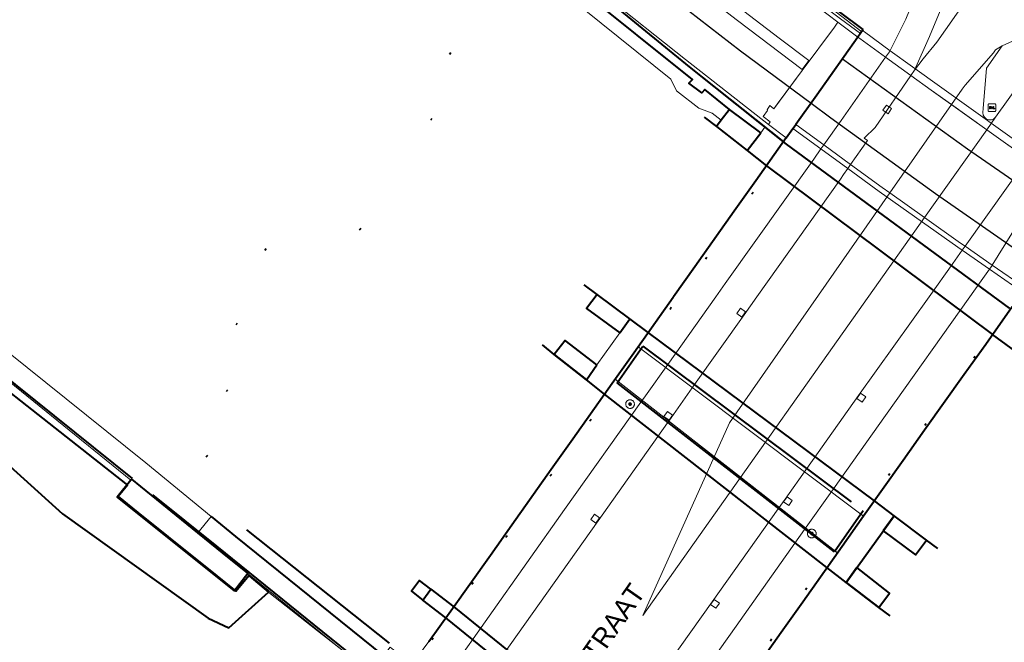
# Model space of a CAD drawing. Header units: metres. Extents: x 135779 to 137489, y 452643 to 455118.
# Tile 358 of 489: x 136675 to 136746, y 454575 to 454620. Entities that reach past the tile are written whole.
import ezdxf

# ---------------------------------------------------------------- set-up
doc = ezdxf.new("R2010")
doc.units = ezdxf.units.M
for name, pattern in [('DGN_Style_1', [33.729988, 0.056123, -33.673865]), ('DGN_Style_3', [78.572352, 56.123108, -22.449243]), ('DGN_Style_4', [89.853097, 44.898487, -22.449243, 0.056123, -22.449243])]:
    doc.linetypes.add(name, pattern=pattern)
for name, color, linetype, lineweight in [('KTop_BTD_Grasland overig', 62, 'Continuous', 13), ('KTop_GBI_Toegangstrap', 40, 'Continuous', 40), ('KTop_OBD_Brug_dek', 11, 'Continuous', 13), ('KTop_OBD_Brug_landhoofd', 11, 'Continuous', 13), ('KTop_OBD_Viaduct_dek', 11, 'Continuous', 13), ('KTop_ORL_Weg_Straatnaam (t)', 7, 'Continuous', 13), ('KTop_OTD_Gesloten verharding', 15, 'Continuous', 13), ('KTop_PAL_PAAL', 222, 'Continuous', 13), ('KTop_PUT_Inspectie- of rioolput', 15, 'Continuous', 13), ('KTop_PUT_Kolk', 15, 'Continuous', 13), ('KTop_SHD_Geluidsscherm (l)', 1, 'Continuous', 40), ('KTop_SHD_Hek (l)', 15, 'DGN_Style_4', 40), ('KTop_SHD_Muur', 15, 'Continuous', 13), ('KTop_SHD_Muur (l)', 15, 'Continuous', 40), ('KTop_SPR_Sneltram (l)', 251, 'DGN_Style_3', 30), ('KTop_SPR_Trein (l)', 8, 'DGN_Style_1', 53), ('KTop_WGD_Fietspad', 40, 'Continuous', 13), ('KTop_WGD_OV-baan', 251, 'Continuous', 13), ('KTop_WGD_Rijbaan_Lokale weg', 251, 'Continuous', 13), ('KTop_WGD_Rijbaan_Lokale weg_OV-strook', 251, 'Continuous', 13), ('KTop_WGD_Spoorbaan', 251, 'Continuous', 13), ('KTop_WGD_Voetpad', 251, 'Continuous', 13)]:
    doc.layers.add(name, color=color, linetype=linetype, lineweight=lineweight)
doc.styles.add('Style-ROVU', font='ROVU.shx')

# ---------------------------------------------------------------- blocks, each defined once
blk = doc.blocks.new('PAL_PAAL')
at = {"layer": 'KTop_PAL_PAAL'}
for points in [[(-0.181, -0.083), (-0.158, -0.083), (-0.158, -0.017), (-0.158, 0.001), (-0.158, 0.066), (-0.144, 0.066), (-0.135, 0.065), (-0.127, 0.064), (-0.119, 0.062), (-0.112, 0.057), (-0.108, 0.049), (-0.106, 0.041), (-0.107, 0.033), (-0.108, 0.025), (-0.112, 0.017), (-0.117, 0.01), (-0.124, 0.006), (-0.132, 0.003), (-0.14, 0.001), (-0.149, 0.001), (-0.158, 0.001), (-0.158, -0.017), (-0.148, -0.017), (-0.135, -0.016), (-0.122, -0.014), (-0.11, -0.009), (-0.099, -0.002), (-0.09, 0.007), (-0.085, 0.019), (-0.082, 0.031), (-0.082, 0.044), (-0.084, 0.057), (-0.09, 0.068), (-0.099, 0.077), (-0.111, 0.081), (-0.124, 0.083), (-0.137, 0.083), (-0.181, 0.083)], [(-0.074, -0.083), (-0.007, 0.083), (0.016, 0.083), (0.081, -0.083), (0.056, -0.083), (0.037, -0.037), (-0.033, -0.037), (-0.026, -0.019), (0.03, -0.019), (0.002, 0.052), (-0.052, -0.083)], [(0.105, -0.083), (0.105, 0.083), (0.129, 0.083), (0.129, -0.066), (0.203, -0.066), (0.203, -0.083)]]:
    blk.add_hatch(color=1, dxfattribs=at).paths.add_polyline_path(points)
at = {"layer": 'KTop_PAL_PAAL', "flags": 128}
blk.add_lwpolyline([(-0.264, -0.225), (-0.264, 0.225), (-0.264, 0.229), (-0.263, 0.233), (-0.262, 0.237), (-0.261, 0.241), (-0.259, 0.245), (-0.257, 0.248), (-0.254, 0.251), (-0.251, 0.254), (-0.248, 0.257), (-0.245, 0.259), (-0.241, 0.261), (-0.237, 0.262), (-0.233, 0.263), (-0.229, 0.264), (-0.225, 0.264), (0.225, 0.264), (0.229, 0.264), (0.233, 0.263), (0.237, 0.262), (0.241, 0.261), (0.245, 0.259), (0.248, 0.257), (0.251, 0.254), (0.254, 0.251), (0.257, 0.248), (0.259, 0.245), (0.261, 0.241), (0.262, 0.237), (0.263, 0.233), (0.264, 0.229), (0.264, 0.225), (0.264, -0.225), (0.264, -0.229), (0.263, -0.233), (0.262, -0.237), (0.261, -0.241), (0.259, -0.245), (0.257, -0.248), (0.254, -0.251), (0.251, -0.254), (0.248, -0.257), (0.245, -0.259), (0.241, -0.261), (0.237, -0.262), (0.233, -0.263), (0.229, -0.264), (0.225, -0.264), (-0.225, -0.264), (-0.229, -0.264), (-0.233, -0.263), (-0.237, -0.262), (-0.241, -0.261), (-0.245, -0.259), (-0.248, -0.257), (-0.251, -0.254), (-0.254, -0.251), (-0.257, -0.248), (-0.259, -0.245), (-0.261, -0.241), (-0.262, -0.237), (-0.263, -0.233), (-0.264, -0.229), (-0.264, -0.225)], dxfattribs=at)
for points in [[(-0.137, 0.083), (-0.181, 0.083), (-0.181, -0.083), (-0.158, -0.083), (-0.158, 0.066), (-0.144, 0.066), (-0.135, 0.065), (-0.127, 0.064), (-0.119, 0.062), (-0.112, 0.057), (-0.108, 0.049), (-0.106, 0.041), (-0.107, 0.033), (-0.108, 0.025), (-0.112, 0.017), (-0.117, 0.01), (-0.124, 0.006), (-0.132, 0.003), (-0.14, 0.001), (-0.149, 0.001), (-0.158, 0.001), (-0.158, -0.017), (-0.148, -0.017), (-0.135, -0.016), (-0.122, -0.014), (-0.11, -0.009), (-0.099, -0.002), (-0.09, 0.007), (-0.085, 0.019), (-0.082, 0.031), (-0.082, 0.044), (-0.084, 0.057), (-0.09, 0.068), (-0.099, 0.077), (-0.111, 0.081), (-0.124, 0.083), (-0.137, 0.083)], [(-0.007, 0.083), (-0.074, -0.083), (-0.052, -0.083), (0.002, 0.052), (0.03, -0.019), (-0.026, -0.019), (-0.033, -0.037), (0.037, -0.037), (0.056, -0.083), (0.081, -0.083), (0.016, 0.083), (-0.007, 0.083)], [(0.105, 0.083), (0.105, -0.083), (0.203, -0.083), (0.203, -0.066), (0.129, -0.066), (0.129, 0.083), (0.105, 0.083)]]:
    blk.add_lwpolyline(points, close=True, dxfattribs=at)
blk = doc.blocks.new('PUT_Kolk')
at = {"layer": 'KTop_PUT_Kolk', "flags": 128}
blk.add_lwpolyline([(0.225, -0.225), (0.225, 0.225), (-0.225, 0.225), (-0.225, -0.225), (0.225, -0.225)], dxfattribs=at)
blk = doc.blocks.new('PUT_Inspectie-_of_rioolput')
at = {"layer": 'KTop_PUT_Inspectie- of rioolput', "flags": 128}
for points in [[(0.31, 0), (0.308, 0.032), (0.303, 0.064), (0.294, 0.095), (0.283, 0.126), (0.268, 0.155), (0.25, 0.182), (0.23, 0.207), (0.207, 0.23), (0.182, 0.25), (0.154, 0.268), (0.126, 0.283), (0.095, 0.294), (0.064, 0.303), (0.032, 0.308), (0, 0.309), (-0.032, 0.308), (-0.064, 0.303), (-0.096, 0.294), (-0.126, 0.283), (-0.155, 0.268), (-0.182, 0.25), (-0.207, 0.23), (-0.23, 0.207), (-0.25, 0.182), (-0.268, 0.154), (-0.283, 0.126), (-0.294, 0.095), (-0.303, 0.064), (-0.308, 0.032), (-0.309, 0), (-0.308, -0.032), (-0.303, -0.064), (-0.294, -0.096), (-0.283, -0.126), (-0.268, -0.155), (-0.25, -0.182), (-0.23, -0.207), (-0.207, -0.23), (-0.182, -0.25), (-0.155, -0.268), (-0.126, -0.283), (-0.096, -0.294), (-0.064, -0.303), (-0.032, -0.308), (0, -0.309), (0.032, -0.308), (0.064, -0.303), (0.095, -0.294), (0.126, -0.283), (0.155, -0.268), (0.182, -0.25), (0.207, -0.23), (0.23, -0.207), (0.25, -0.182), (0.268, -0.155), (0.283, -0.126), (0.294, -0.096), (0.303, -0.064), (0.308, -0.032), (0.31, 0)], [(0.095, 0), (0.094, 0.009), (0.092, 0.019), (0.09, 0.029), (0.086, 0.038), (0.082, 0.047), (0.076, 0.055), (0.07, 0.063), (0.063, 0.07), (0.055, 0.076), (0.047, 0.082), (0.038, 0.086), (0.029, 0.09), (0.019, 0.092), (0.009, 0.094), (0, 0.094), (-0.01, 0.094), (-0.02, 0.092), (-0.029, 0.09), (-0.039, 0.086), (-0.048, 0.082), (-0.056, 0.076), (-0.064, 0.07), (-0.071, 0.063), (-0.077, 0.055), (-0.082, 0.047), (-0.087, 0.038), (-0.09, 0.029), (-0.093, 0.019), (-0.094, 0.009), (-0.095, 0), (-0.094, -0.01), (-0.093, -0.02), (-0.09, -0.029), (-0.087, -0.039), (-0.082, -0.048), (-0.077, -0.056), (-0.071, -0.064), (-0.064, -0.071), (-0.056, -0.077), (-0.047, -0.082), (-0.039, -0.087), (-0.029, -0.09), (-0.02, -0.093), (-0.01, -0.094), (0, -0.095), (0.009, -0.094), (0.019, -0.093), (0.029, -0.09), (0.038, -0.087), (0.047, -0.082), (0.055, -0.077), (0.063, -0.071), (0.07, -0.064), (0.076, -0.056), (0.082, -0.047), (0.086, -0.039), (0.09, -0.029), (0.092, -0.02), (0.094, -0.01), (0.095, 0)], [(0.035, 0), (0.034, 0.003), (0.034, 0.007), (0.033, 0.01), (0.031, 0.014), (0.03, 0.017), (0.028, 0.02), (0.026, 0.023), (0.023, 0.026), (0.02, 0.028), (0.017, 0.03), (0.014, 0.031), (0.01, 0.033), (0.007, 0.034), (0.003, 0.034), (0, 0.034), (-0.004, 0.034), (-0.007, 0.034), (-0.011, 0.033), (-0.014, 0.031), (-0.018, 0.03), (-0.021, 0.028), (-0.023, 0.026), (-0.026, 0.023), (-0.028, 0.02), (-0.03, 0.017), (-0.032, 0.014), (-0.033, 0.01), (-0.034, 0.007), (-0.035, 0.003), (-0.035, 0), (-0.035, -0.004), (-0.034, -0.007), (-0.033, -0.011), (-0.032, -0.014), (-0.03, -0.018), (-0.028, -0.021), (-0.026, -0.023), (-0.023, -0.026), (-0.021, -0.028), (-0.017, -0.03), (-0.014, -0.032), (-0.011, -0.033), (-0.007, -0.034), (-0.004, -0.035), (0, -0.035), (0.003, -0.035), (0.007, -0.034), (0.01, -0.033), (0.014, -0.032), (0.017, -0.03), (0.02, -0.028), (0.023, -0.026), (0.026, -0.023), (0.028, -0.021), (0.03, -0.017), (0.031, -0.014), (0.033, -0.011), (0.034, -0.007), (0.034, -0.004), (0.035, 0)], [(0.01, 0.02), (0.007, 0.02), (0.005, 0.021), (0.003, 0.022), (0.001, 0.022), (-0.001, 0.022), (-0.004, 0.022), (-0.006, 0.021), (-0.008, 0.02), (-0.01, 0.019), (-0.012, 0.018), (-0.014, 0.017), (-0.016, 0.015), (-0.017, 0.013), (-0.019, 0.012), (-0.02, 0.009), (-0.021, 0.007), (-0.022, 0.005), (-0.022, 0.003), (-0.022, 0.001), (-0.022, -0.001), (-0.022, -0.004), (-0.022, -0.006), (-0.021, -0.008), (-0.02, -0.01), (-0.019, -0.012), (-0.017, -0.014), (-0.016, -0.016), (-0.014, -0.017), (-0.012, -0.019), (-0.01, -0.02), (-0.008, -0.021), (-0.006, -0.022), (-0.003, -0.022), (-0.001, -0.022), (0.001, -0.022), (0.003, -0.022), (0.005, -0.022), (0.008, -0.021), (0.01, -0.02), (0.012, -0.019), (0.014, -0.017), (0.015, -0.016), (0.017, -0.014), (0.018, -0.012), (0.02, -0.01), (0.02, -0.008), (0.021, -0.006), (0.022, -0.003), (0.022, -0.001), (0.022, 0.001), (0.022, 0.003), (0.021, 0.005), (0.02, 0.008), (0.019, 0.01), (0.018, 0.012), (0.017, 0.014), (0.015, 0.015), (0.013, 0.017), (0.012, 0.018), (0.01, 0.02)]]:
    blk.add_lwpolyline(points, dxfattribs=at)

msp = doc.modelspace()

# ---------------------------------------------------------------- linework, layer by layer
at = {"layer": 'KTop_BTD_Grasland overig', "flags": 128}
msp.add_lwpolyline([(136693.101, 454578.965), (136693.249, 454578.847), (136695.024, 454577.425), (136696.935, 454575.942), (136697.019, 454575.877), (136698.326, 454574.838), (136700.481, 454573.093)], dxfattribs=at)
at = {"layer": 'KTop_GBI_Toegangstrap', "flags": 128}
for points in [[(136728.171, 454611.688), (136725.929, 454613.34), (136725.348, 454612.576)], [(136725.348, 454612.576), (136725.004, 454612.123), (136727.197, 454610.411)], [(136727.197, 454610.411), (136728.171, 454611.688)], [(136653.977, 454610.106), (136653.647, 454608.354), (136662.212, 454600), (136669.645, 454592.476), (136678.431, 454584.535), (136688.804, 454577.105), (136690.278, 454576.425), (136693.101, 454578.965)], [(136658.675, 454606.349), (136666.117, 454600), (136667.033, 454599.219), (136683.076, 454586.589), (136682.408, 454585.761), (136683.805, 454584.633), (136685.972, 454582.897), (136689.433, 454580.109), (136690.79, 454579.015), (136691.705, 454580.15), (136691.738, 454580.124), (136693.101, 454578.965)], [(136718.845, 454598.428), (136716.509, 454600.163), (136715.761, 454599.159), (136718.131, 454597.427)], [(136718.131, 454597.427), (136718.845, 454598.428)], [(136716.499, 454595.14), (136714.239, 454596.896), (136713.452, 454595.877), (136715.746, 454594.085)], [(136715.746, 454594.085), (136716.499, 454595.14)], [(136689.838, 454581.755), (136688.086, 454583.18), (136684.014, 454586.494), (136683.373, 454587.016), (136683.312, 454586.93), (136682.331, 454585.735), (136690.673, 454579.045), (136691.632, 454580.304), (136689.835, 454581.751), (136689.838, 454581.755)], [(136736.889, 454583.325), (136739.186, 454581.611), (136739.959, 454582.651), (136737.661, 454584.396)], [(136737.661, 454584.396), (136736.889, 454583.325)], [(136734.999, 454580.701), (136734.244, 454579.652)], [(136734.244, 454579.652), (136736.561, 454577.866), (136737.332, 454578.879), (136734.999, 454580.701)], [(136704.67, 454579.167), (136703.85, 454579.786), (136703.294, 454579.025), (136704.095, 454578.393)], [(136704.095, 454578.393), (136704.67, 454579.167)]]:
    msp.add_lwpolyline(points, dxfattribs=at)
at = {"layer": 'KTop_OBD_Brug_dek', "flags": 128}
msp.add_lwpolyline([(136735.079, 454618.492), (136733.99, 454616.96), (136732.144, 454614.363), (136731.742, 454613.798), (136730.654, 454612.266), (136730.617, 454612.214), (136730.453, 454611.983), (136732.44, 454610.532), (136734.36, 454609.13), (136736.6, 454607.494), (136742.19, 454603.53), (136742.504, 454603.312), (136744.445, 454601.965), (136746.64, 454600.441), (136746.788, 454600.338), (136747.275, 454600), (136748.551, 454599.115)], dxfattribs=at)
at = {"layer": 'KTop_OBD_Brug_landhoofd', "flags": 128}
for points in [[(136733.662, 454619.564), (136733.415, 454619.218), (136731.113, 454616.127)], [(136728.624, 454613.308), (136728.638, 454613.269), (136728.339, 454612.843), (136728.831, 454612.464), (136728.721, 454612.284)], [(136729.09, 454613.398), (136728.812, 454613.617)]]:
    msp.add_lwpolyline(points, dxfattribs=at)
at = {"layer": 'KTop_OBD_Viaduct_dek', "flags": 128}
for points in [[(136743.17, 454595.217), (136744.653, 454597.308)], [(136736.252, 454585.465), (136743.17, 454595.217)]]:
    msp.add_lwpolyline(points, dxfattribs=at)
at = {"layer": 'KTop_OTD_Gesloten verharding', "flags": 128}
for points in [[(136706.418, 454630.194), (136710.226, 454626.913), (136723.059, 454616.39), (136728.459, 454612.087)], [(136735.079, 454618.492), (136733.662, 454619.564)], [(136728.459, 454612.087), (136728.171, 454611.688)], [(136729.781, 454611.036), (136728.459, 454612.087)], [(136728.721, 454612.284), (136729.978, 454611.314)], [(136744.653, 454597.308), (136745.939, 454599.133), (136729.781, 454611.036), (136728.574, 454609.334)], [(136688.074, 454583.165), (136683.371, 454587.017), (136683.308, 454586.928), (136658.92, 454606.704), (136658.675, 454606.349)], [(136720.153, 454597.457), (136719.436, 454596.446), (136735.484, 454584.381), (136735.489, 454584.388), (136736.252, 454585.465)], [(136732.877, 454580.705), (136733.631, 454581.769), (136717.793, 454594.13), (136717.587, 454593.839), (136717.043, 454593.072)], [(136688.074, 454583.165), (136688.086, 454583.18), (136689.018, 454584.343)], [(136700.481, 454573.093), (136700.456, 454573.114), (136689.827, 454581.741), (136688.95, 454582.453), (136688.684, 454582.669), (136688.074, 454583.165)], [(136706.296, 454577.912), (136706.099, 454577.634), (136705.739, 454577.135)]]:
    msp.add_lwpolyline(points, dxfattribs=at)
at = {"layer": 'KTop_SHD_Geluidsscherm (l)', "flags": 128}
for points in [[(136652.054, 454680.676), (136674.779, 454658.545), (136690.254, 454644.195), (136697.731, 454637.595), (136702.228, 454633.817), (136710.226, 454626.913), (136723.059, 454616.39), (136729.979, 454610.876)], [(136652.054, 454680.676), (136674.779, 454658.545), (136690.254, 454644.195), (136697.731, 454637.595), (136702.228, 454633.817), (136710.226, 454626.913), (136723.059, 454616.39), (136729.781, 454611.036)], [(136683.426, 454587.056), (136666.849, 454600.362), (136661.475, 454604.713), (136659.445, 454607.63), (136650.102, 454615.355), (136644.974, 454619.817), (136637.606, 454626.455), (136630.136, 454633.449), (136626.441, 454636.904), (136620.079, 454643.237), (136613.369, 454649.849), (136607.158, 454656.014), (136601.613, 454661.461)], [(136729.979, 454610.876), (136745.856, 454599.192)], [(136702.061, 454572.039), (136696.967, 454576.118), (136689.428, 454582.225), (136684.874, 454585.88)]]:
    msp.add_lwpolyline(points, dxfattribs=at)
at = {"layer": 'KTop_SHD_Hek (l)', "flags": 128}
msp.add_lwpolyline([(136735.462, 454584.747), (136733.41, 454581.829), (136717.93, 454593.877), (136719.776, 454596.488), (136735.462, 454584.747)], dxfattribs=at)
at = {"layer": 'KTop_SHD_Muur', "flags": 128}
for points in [[(136658.283, 454687.102), (136658.103, 454686.928), (136658.799, 454686.21), (136667.518, 454677.289), (136672.232, 454672.603), (136677.206, 454667.762), (136682.236, 454662.978), (136687.321, 454658.253), (136687.899, 454657.731), (136695.727, 454650.717), (136702.775, 454644.593), (136703.369, 454644.088), (136711.962, 454636.908), (136715.077, 454634.367), (136720.497, 454630.068), (136727.493, 454624.64), (136731.216, 454621.803), (136731.781, 454621.38), (136733.851, 454619.814), (136735.26, 454618.747)], [(136667.74, 454677.409), (136671.97, 454673.094), (136682.072, 454663.407), (136691.525, 454654.71), (136698.477, 454648.577), (136705.408, 454642.642), (136711.953, 454637.192), (136721.211, 454629.752), (136735.353, 454618.878)], [(136753.295, 454606.247), (136751.762, 454607.304), (136751.753, 454607.31), (136751.62, 454607.403), (136748.97, 454609.25), (136747.484, 454610.286), (136738.964, 454616.372), (136737.377, 454617.532), (136735.544, 454618.875), (136735.417, 454618.968), (136735.353, 454618.878), (136735.26, 454618.747), (136735.079, 454618.492)], [(136735.26, 454618.747), (136735.353, 454618.878)], [(136735.079, 454618.492), (136735.21, 454618.397), (136737.05, 454617.067), (136738.838, 454615.775), (136740.299, 454614.72), (136746.996, 454609.948), (136747.161, 454609.834), (136748.683, 454608.785), (136751.312, 454606.973), (136751.453, 454606.876), (136752.999, 454605.81)]]:
    msp.add_lwpolyline(points, dxfattribs=at)
at = {"layer": 'KTop_SHD_Muur (l)', "flags": 128}
for points in [[(136728.171, 454611.688), (136725.929, 454613.34), (136724.174, 454614.77), (136723.959, 454614.519), (136723.042, 454615.226), (136723.309, 454615.484), (136715.304, 454621.923), (136709.366, 454626.786), (136709.785, 454627.293)], [(136735.443, 454619.034), (136731.985, 454621.651), (136731.97, 454621.662)], [(136735.417, 454618.968), (136735.079, 454618.492)], [(136735.417, 454618.968), (136735.443, 454619.034)], [(136735.079, 454618.492), (136732.144, 454614.363)], [(136732.144, 454614.363), (136730.654, 454612.266)], [(136724.137, 454612.808), (136725.004, 454612.123), (136727.197, 454610.411), (136728.574, 454609.334)], [(136729.978, 454611.314), (136730.453, 454611.983)], [(136730.453, 454611.983), (136730.617, 454612.214)], [(136730.617, 454612.214), (136730.654, 454612.266)], [(136729.978, 454611.314), (136727.807, 454608.252)], [(136728.574, 454609.334), (136744.653, 454597.308)], [(136727.807, 454608.252), (136726.275, 454606.091)], [(136726.275, 454606.091), (136723.465, 454602.128)], [(136723.465, 454602.128), (136721.956, 454600)], [(136720.153, 454597.457), (136718.845, 454598.428), (136716.509, 454600.163), (136715.597, 454600.842)], [(136719.122, 454596.004), (136721.932, 454599.966)], [(136721.932, 454599.966), (136721.956, 454600)], [(136744.18, 454596.636), (136746.059, 454599.303)], [(136736.252, 454585.465), (136720.153, 454597.457)], [(136749.235, 454594.004), (136748.516, 454594.545), (136745.993, 454596.349), (136744.653, 454597.308)], [(136717.043, 454593.072), (136715.746, 454594.085), (136713.452, 454595.877), (136712.622, 454596.574)], [(136742.645, 454594.48), (136744.18, 454596.636)], [(136717.587, 454593.839), (136719.122, 454596.004)], [(136739.832, 454590.512), (136742.645, 454594.48)], [(136714.775, 454589.872), (136717.587, 454593.839)], [(136732.877, 454580.705), (136717.043, 454593.072)], [(136738.296, 454588.349), (136739.832, 454590.512)], [(136713.246, 454587.715), (136714.775, 454589.872)], [(136735.489, 454584.388), (136738.296, 454588.349)], [(136710.435, 454583.75), (136713.246, 454587.715)], [(136740.767, 454582.067), (136739.959, 454582.651), (136737.661, 454584.396), (136736.252, 454585.465)], [(136689.018, 454584.343), (136690.76, 454582.916), (136701.302, 454574.42)], [(136733.952, 454582.221), (136735.489, 454584.388)], [(136734.244, 454579.652), (136737.661, 454584.396)], [(136701.714, 454575.325), (136691.577, 454583.403)], [(136708.908, 454581.597), (136710.435, 454583.75)], [(136731.147, 454578.265), (136733.952, 454582.221)], [(136706.099, 454577.634), (136708.908, 454581.597)], [(136737.378, 454577.267), (136736.561, 454577.866), (136734.244, 454579.652), (136732.877, 454580.705)], [(136705.739, 454577.135), (136704.095, 454578.393), (136704.67, 454579.167), (136706.296, 454577.912)], [(136729.604, 454576.095), (136731.147, 454578.265)], [(136704.516, 454575.44), (136706.099, 454577.634)], [(136706.296, 454577.912), (136721.917, 454565.264)], [(136721.35, 454564.47), (136705.739, 454577.135)], [(136726.807, 454572.148), (136729.604, 454576.095)]]:
    msp.add_lwpolyline(points, dxfattribs=at)
at = {"layer": 'KTop_SPR_Sneltram (l)', "flags": 128}
for points in [[(136664.024, 454672.16), (136665.957, 454670.233), (136670.86, 454665.378), (136677.183, 454659.389), (136685.669, 454651.504), (136695.864, 454642.474), (136701.908, 454637.329), (136708.606, 454631.771), (136714.001, 454627.417), (136720.209, 454622.531), (136726.726, 454617.521), (136731.742, 454613.798)], [(136674.685, 454667.16), (136682.78, 454659.424), (136689.296, 454653.52), (136694.466, 454648.896), (136702.407, 454641.99), (136710.532, 454635.266), (136714.49, 454631.986), (136718.726, 454628.657), (136726.088, 454622.933), (136732.914, 454617.739), (136733.99, 454616.96)], [(136733.99, 454616.96), (136742.874, 454610.539), (136755.401, 454601.892), (136767.162, 454594.193), (136778.185, 454587.365), (136787.588, 454581.789), (136790.015, 454580.338), (136800.893, 454574.078), (136810.904, 454568.34), (136820.86, 454562.566), (136830.081, 454557.227), (136843.274, 454549.624), (136858.054, 454541.085), (136864.983, 454537.086), (136964.865, 454476.952), (136985.306, 454464.46), (137014.033, 454447.281), (137014.414, 454447.176), (137035.833, 454434.681), (137057.092, 454422.559), (137079.411, 454409.834), (137107.818, 454393.63), (137130.029, 454380.988), (137164.718, 454361.209), (137173.91, 454355.952)], [(136731.742, 454613.798), (136733.159, 454612.746), (136740.598, 454607.369), (136746.142, 454603.512), (136751.309, 454599.963), (136759.735, 454594.367), (136770.501, 454587.514), (136781.739, 454580.73), (136791.869, 454574.833), (136802.779, 454568.55), (136817.402, 454560.102), (136831.013, 454552.249), (136845.351, 454543.995), (136860.324, 454535.334), (136869.156, 454530.218), (136880.099, 454523.833), (136884.671, 454521.116), (136894.655, 454515.213), (136906.949, 454507.79), (136917.732, 454501.228), (136926.011, 454496.175), (136935.692, 454490.261), (136944.184, 454485.064), (136955.899, 454477.897), (136962.939, 454473.595), (136968.846, 454469.976), (136977.474, 454464.729), (136988.212, 454458.24), (137001.078, 454450.535), (137018.753, 454440.137), (137029.518, 454433.886), (137041.077, 454427.256), (137049.634, 454422.375), (137061.388, 454415.648), (137070.041, 454410.732), (137083.326, 454403.154), (137091.769, 454398.361), (137099.052, 454394.204), (137105.34, 454390.623), (137115.611, 454384.749), (137128.117, 454377.63), (137138.539, 454371.663), (137150.665, 454364.755), (137160.375, 454359.227), (137170.007, 454353.722), (137170.789, 454353.277)]]:
    msp.add_lwpolyline(points, dxfattribs=at)
at = {"layer": 'KTop_SPR_Trein (l)', "flags": 128}
for points in [[(136471.334, 454947.895), (136491.619, 454911.589), (136538.707, 454827.303), (136545.434, 454815.545), (136551.848, 454804.642), (136558.965, 454792.848), (136567.188, 454780.11), (136573.722, 454770.356), (136580.767, 454760.243), (136586.986, 454751.51), (136595.251, 454740.459), (136603.002, 454730.473), (136616.976, 454713.26), (136627.887, 454700.637), (136633.533, 454694.286), (136640.417, 454686.805), (136648.165, 454678.571), (136657.015, 454669.555), (136667.143, 454659.515), (136676.708, 454650.458), (136690.238, 454638.215), (136697.822, 454631.602), (136708.345, 454622.76), (136718.405, 454614.625), (136726.901, 454607.891), (136727.523, 454607.422)], [(136469.443, 454942.692), (136489.157, 454907.453), (136536.925, 454822.122), (136547.09, 454804.408), (136552.034, 454796.12), (136559.199, 454784.535), (136564.323, 454776.489), (136569.397, 454768.714), (136580.939, 454752.043), (136591.661, 454737.167), (136599.091, 454727.5), (136605.007, 454720.04), (136611.083, 454712.605), (136618.318, 454703.823), (136630.943, 454689.369), (136639.101, 454680.478), (136645.749, 454673.421), (136654.125, 454664.861), (136665.16, 454653.895), (136678.739, 454641.077), (136695.414, 454626.246), (136711.602, 454612.698), (136724.236, 454602.8)], [(136467.583, 454937.574), (136532.641, 454821.519), (136539.822, 454808.897), (136550.383, 454790.933), (136559.939, 454775.574), (136564.893, 454767.964), (136570.73, 454759.263), (136578.202, 454748.492), (136584.053, 454740.401), (136597.906, 454721.893), (136610.529, 454706.383), (136618.649, 454696.739), (136626.689, 454687.549), (136632.262, 454681.336), (136638.256, 454674.829), (136649.258, 454663.376), (136660.793, 454651.857), (136670.286, 454642.771), (136680.939, 454633.003), (136690.402, 454624.645), (136697.235, 454618.777), (136712.284, 454606.419), (136721.692, 454599.222)], [(136465.687, 454932.356), (136531.415, 454815.02), (136532.229, 454813.423), (136547.673, 454786.414), (136553.264, 454776.957), (136560.295, 454765.5), (136573.86, 454744.58), (136581.34, 454734.022), (136591.59, 454719.806), (136603.895, 454703.797), (136614.797, 454690.346), (136632.166, 454670.205), (136649.019, 454652.189), (136662.344, 454638.733), (136675.973, 454625.697), (136690.996, 454612.12), (136712.53, 454593.95), (136715.991, 454591.246)], [(136446.661, 454879.996), (136523.903, 454777.806), (136534.907, 454763.562), (136549.702, 454745.201), (136567.135, 454724.544), (136574.056, 454716.749), (136586.298, 454703.187), (136603.173, 454685.256), (136625.837, 454662.613), (136642.876, 454646.547), (136657.495, 454633.295), (136672.375, 454620.337), (136684.737, 454609.932), (136707.099, 454591.993), (136713.169, 454587.338)], [(136444.821, 454874.933), (136523.398, 454771.049), (136532.95, 454758.684), (136540.404, 454749.311), (136559.396, 454726.356), (136570.876, 454713.161), (136578.405, 454704.71), (136590.846, 454691.226), (136602.475, 454679.003), (136616.731, 454664.633), (136630.08, 454651.619), (136645.65, 454637.088), (136665.032, 454619.804), (136690.683, 454598.203), (136703.085, 454588.274), (136710.009, 454582.962)], [(136442.635, 454868.916), (136512.82, 454777.773), (136520.112, 454768.551), (136526.317, 454760.305), (136534.954, 454749.382), (136548.35, 454732.988), (136562.067, 454716.833), (136575.093, 454702.193), (136585.633, 454690.694), (136604.022, 454671.529), (136613.59, 454661.843), (136618.935, 454656.645), (136626.167, 454649.652), (136637.062, 454639.443), (136646.35, 454630.899), (136662.423, 454616.638), (136670.93, 454609.342), (136676.639, 454604.444), (136692.026, 454591.788), (136699.886, 454585.548), (136707.588, 454579.609)], [(136440.815, 454863.908), (136452.258, 454849.111), (136511.929, 454771.515), (136523.084, 454757.099), (136531.406, 454746.613), (136543.62, 454731.584), (136557.169, 454715.649), (136568.2, 454703.093), (136582.029, 454687.957), (136595.038, 454674.242), (136611.724, 454657.427), (136616.8, 454652.428), (136625.253, 454644.291), (136635.725, 454634.514), (136642.519, 454628.276), (136651.951, 454619.838), (136660.524, 454612.38), (136664.792, 454608.712), (136671.647, 454602.759), (136686.465, 454590.465), (136704.748, 454575.677)], [(136727.523, 454607.422), (136735.615, 454601.324), (136743.341, 454595.736)], [(136724.236, 454602.8), (136727.296, 454600.402), (136735.992, 454593.75), (136739.854, 454590.943)], [(136721.692, 454599.222), (136735.623, 454588.566), (136737.264, 454587.383)], [(136743.341, 454595.736), (136752.582, 454589.052), (136767.864, 454578.657), (136781.882, 454569.564), (136793.189, 454562.573), (136815.725, 454549.324), (136824.695, 454544.17)], [(136715.991, 454591.246), (136731.353, 454579.241)], [(136739.854, 454590.943), (136743.041, 454588.627), (136754.687, 454580.437), (136765.014, 454573.429), (136776.504, 454565.974), (136785.322, 454560.409), (136797.168, 454553.209), (136822.294, 454538.605)], [(136713.169, 454587.338), (136721.89, 454580.651), (136728.84, 454575.584)], [(136737.264, 454587.383), (136746.861, 454580.47), (136758.025, 454572.843), (136767.923, 454566.284), (136793.024, 454550.718), (136820.633, 454534.7)], [(136710.009, 454582.962), (136723.357, 454572.724), (136725.695, 454571.01)], [(136707.588, 454579.609), (136716.567, 454572.686), (136723.38, 454567.641)], [(136731.353, 454579.241), (136733.047, 454577.917), (136748.243, 454566.902), (136761.392, 454557.786), (136777.398, 454547.143), (136790.257, 454538.852), (136811.684, 454525.75), (136815.769, 454523.329)], [(136704.748, 454575.677), (136720.272, 454563.121)], [(136728.84, 454575.584), (136735.891, 454570.444), (136749.969, 454560.368), (136767.334, 454548.552), (136775.687, 454543.034), (136789.174, 454534.47), (136805.414, 454524.426), (136814.044, 454519.32)]]:
    msp.add_lwpolyline(points, dxfattribs=at)
at = {"layer": 'KTop_WGD_Fietspad', "flags": 128}
for points in [[(136740.216, 454624.188), (136739.796, 454622.997), (136738.495, 454619.784), (136737.328, 454617.462), (136737.05, 454617.067)], [(136744.111, 454623.022), (136744.166, 454623.158), (136744.184, 454623.303), (136744.164, 454623.448), (136744.107, 454623.583), (136744.017, 454623.699), (136743.157, 454624.3), (136743.007, 454624.349), (136742.849, 454624.35), (136742.697, 454624.304), (136742.567, 454624.215), (136742.469, 454624.091), (136740.166, 454618.544), (136739.098, 454616.157)], [(136737.05, 454617.067), (136733.884, 454612.568), (136732.643, 454610.818)], [(136732.643, 454610.818), (136732.44, 454610.532), (136731.932, 454609.816), (136725.634, 454600.935), (136724.97, 454600), (136721.544, 454595.177), (136719.964, 454592.952), (136719.632, 454592.486), (136714.197, 454584.843), (136706.134, 454573.453), (136704.396, 454570.999), (136704.365, 454570.956), (136703.966, 454570.391), (136700.37, 454565.311), (136700.074, 454564.901)], [(136744.652, 454602.258), (136747.016, 454606.079), (136747.418, 454606.731), (136749.189, 454608.436)], [(136712.177, 454556.471), (136716.096, 454562.01), (136716.231, 454562.201), (136726.006, 454575.959), (136731.288, 454583.418), (136733.346, 454586.325), (136737.033, 454591.532), (136743.049, 454600), (136743.747, 454600.982), (136744.445, 454601.965), (136744.637, 454602.234), (136744.652, 454602.258)]]:
    msp.add_lwpolyline(points, dxfattribs=at)
at = {"layer": 'KTop_WGD_OV-baan', "flags": 128}
for points in [[(136657.183, 454686.936), (136657.604, 454686.501), (136658.424, 454685.653), (136667.454, 454676.915), (136672.012, 454672.38), (136676.989, 454667.536), (136682.022, 454662.75), (136687.11, 454658.022), (136687.69, 454657.498), (136695.52, 454650.482), (136702.571, 454644.356), (136703.167, 454643.849), (136711.763, 454636.667), (136714.881, 454634.123), (136720.304, 454629.822), (136727.302, 454624.392), (136731.027, 454621.553), (136731.593, 454621.13), (136733.662, 454619.564)], [(136728.721, 454612.284), (136722.809, 454616.904), (136716.947, 454621.587), (136711.136, 454626.332), (136710.005, 454627.267), (136706.548, 454630.088), (136706.418, 454630.194)], [(136718.427, 454625.902), (136726.504, 454619.679), (136731.113, 454616.201), (136731.583, 454616.841), (136729.475, 454618.433), (136726.063, 454621.039)], [(136737.05, 454617.067), (136735.21, 454618.397), (136735.079, 454618.492)], [(136738.838, 454615.775), (136737.05, 454617.067)], [(136731.113, 454616.127), (136729.09, 454613.398)], [(136731.113, 454616.127), (136729.331, 454613.733), (136729.09, 454613.398)], [(136741.748, 454613.688), (136740.299, 454614.72), (136738.838, 454615.775)], [(136728.812, 454613.617), (136728.62, 454613.318), (136728.624, 454613.308)], [(136728.812, 454613.617), (136728.624, 454613.308)], [(136744.253, 454611.902), (136741.748, 454613.688)], [(136730.654, 454612.266), (136732.643, 454610.818)], [(136747.161, 454609.834), (136746.996, 454609.948), (136744.253, 454611.902)], [(136732.643, 454610.818), (136734.562, 454609.421)], [(136734.562, 454609.421), (136736.808, 454607.787), (136737.359, 454607.396)], [(136737.359, 454607.396), (136739.826, 454605.646)], [(136739.826, 454605.646), (136742.396, 454603.824), (136742.712, 454603.604)], [(136742.712, 454603.604), (136744.652, 454602.258)], [(136744.652, 454602.258), (136746.996, 454600.632)]]:
    msp.add_lwpolyline(points, dxfattribs=at)
at = {"layer": 'KTop_WGD_Rijbaan_Lokale weg', "flags": 128}
for points in [[(136739.098, 454616.157), (136739.732, 454616.943), (136740.702, 454618.146), (136744.111, 454623.022)], [(136744.889, 454612.801), (136746.574, 454615.157), (136746.632, 454615.238), (136748.959, 454618.492), (136749.036, 454618.66), (136749.047, 454618.844), (136748.989, 454619.019), (136748.872, 454619.161), (136748.71, 454619.25), (136748.527, 454619.274), (136748.348, 454619.229), (136745.343, 454617.868)], [(136745.343, 454617.868), (136744.887, 454617.588), (136744.728, 454617.374), (136742.721, 454615.083), (136742.51, 454614.781), (136741.748, 454613.688)], [(136738.838, 454615.775), (136739.098, 454616.157)], [(136734.562, 454609.421), (136735.754, 454611.138), (136735.533, 454611.293), (136736.309, 454612.054), (136738.838, 454615.775)], [(136741.748, 454613.688), (136737.359, 454607.396)], [(136744.253, 454611.902), (136744.889, 454612.801)], [(136739.826, 454605.646), (136744.253, 454611.902)], [(136702.046, 454563.536), (136705.828, 454568.882), (136705.934, 454569.032), (136706.269, 454569.504), (136707.703, 454571.526), (136716.578, 454584.045), (136721.523, 454591.015), (136721.779, 454591.377), (136723.452, 454593.743), (136726.969, 454598.72), (136727.879, 454600), (136733.829, 454608.371), (136734.063, 454608.701), (136734.36, 454609.13), (136734.562, 454609.421)], [(136746.322, 454608.663), (136745.781, 454607.908), (136742.712, 454603.604)], [(136737.359, 454607.396), (136725.937, 454591.019), (136719.757, 454577.285), (136739.826, 454605.646)], [(136742.712, 454603.604), (136742.504, 454603.312), (136741.84, 454602.38), (136740.143, 454600), (136735.122, 454592.958), (136731.434, 454587.759), (136729.892, 454585.584), (136729.398, 454584.888), (136724.701, 454578.265), (136714.175, 454563.475), (136714.06, 454563.314), (136713.563, 454562.608), (136710.22, 454557.858)]]:
    msp.add_lwpolyline(points, dxfattribs=at)
at = {"layer": 'KTop_WGD_Rijbaan_Lokale weg_OV-strook', "flags": 128}
msp.add_lwpolyline([(136745.343, 454617.868), (136744.247, 454616.295), (136744.009, 454613.426), (136743.984, 454613.133), (136744.003, 454612.949), (136744.088, 454612.785), (136744.226, 454612.663), (136744.4, 454612.599), (136744.585, 454612.603), (136744.756, 454612.673), (136744.889, 454612.801)], dxfattribs=at)
at = {"layer": 'KTop_WGD_Spoorbaan', "flags": 128}
for points in [[(136689.018, 454584.343), (136684.371, 454588.174), (136674.466, 454596.137), (136663.972, 454604.617), (136656.919, 454610.292), (136650.062, 454615.966), (136642.677, 454622.439), (136633.701, 454630.655), (136627.22, 454636.878), (136620.159, 454643.841), (136613.107, 454650.83), (136604.157, 454659.707), (136597.035, 454666.671)], [(136715.597, 454620.464), (136721.755, 454615.499), (136722.169, 454614.663), (136723.758, 454613.449), (136724.696, 454613.072), (136725.348, 454612.576)], [(136727.197, 454610.411), (136728.574, 454609.334)], [(136728.574, 454609.334), (136727.807, 454608.252), (136726.275, 454606.091), (136723.465, 454602.128), (136721.956, 454600), (136721.932, 454599.966), (136720.153, 454597.457)], [(136728.574, 454609.334), (136727.807, 454608.252), (136726.275, 454606.091), (136723.465, 454602.128), (136721.956, 454600), (136721.932, 454599.966), (136720.153, 454597.457)], [(136728.574, 454609.334), (136744.653, 454597.308)], [(136720.153, 454597.457), (136718.845, 454598.428)], [(136718.131, 454597.427), (136716.499, 454595.14)], [(136736.252, 454585.465), (136720.153, 454597.457)], [(136736.252, 454585.465), (136738.296, 454588.349), (136739.832, 454590.512), (136742.645, 454594.48), (136744.18, 454596.636), (136744.653, 454597.308)], [(136743.17, 454595.217), (136744.18, 454596.636), (136744.653, 454597.308)], [(136744.653, 454597.308), (136745.993, 454596.349)], [(136736.252, 454585.465), (136738.296, 454588.349), (136739.832, 454590.512), (136742.645, 454594.48), (136743.17, 454595.217)], [(136715.746, 454594.085), (136717.043, 454593.072)], [(136717.043, 454593.072), (136715.614, 454591.055), (136715.07, 454590.288), (136714.775, 454589.872), (136713.246, 454587.715), (136712.233, 454586.286), (136711.792, 454585.664), (136711.314, 454584.99), (136710.435, 454583.75), (136708.908, 454581.597), (136706.296, 454577.912)], [(136717.043, 454593.072), (136715.614, 454591.055), (136715.07, 454590.288), (136714.775, 454589.872), (136713.246, 454587.715), (136712.233, 454586.286), (136711.792, 454585.664), (136711.314, 454584.99), (136710.435, 454583.75), (136708.908, 454581.597), (136706.296, 454577.912)], [(136717.043, 454593.072), (136732.877, 454580.705)], [(136737.661, 454584.396), (136736.252, 454585.465)], [(136703.326, 454573.791), (136701.768, 454575.044), (136701.302, 454574.42), (136690.76, 454582.916), (136689.018, 454584.343)], [(136734.999, 454580.701), (136736.889, 454583.325)], [(136721.917, 454565.264), (136722.46, 454566.024), (136725.263, 454569.97), (136726.807, 454572.148), (136727.353, 454572.918), (136727.796, 454573.544), (136728.299, 454574.254), (136729.604, 454576.095), (136731.147, 454578.265), (136732.877, 454580.705)], [(136721.917, 454565.264), (136722.46, 454566.024), (136725.263, 454569.97), (136726.807, 454572.148), (136727.353, 454572.918), (136727.796, 454573.544), (136728.299, 454574.254), (136729.604, 454576.095), (136731.147, 454578.265), (136732.877, 454580.705)], [(136732.877, 454580.705), (136734.244, 454579.652)], [(136706.296, 454577.912), (136704.67, 454579.167)], [(136704.095, 454578.393), (136705.739, 454577.135)], [(136721.917, 454565.264), (136706.296, 454577.912)], [(136705.739, 454577.135), (136704.516, 454575.44), (136703.326, 454573.791)], [(136705.739, 454577.135), (136704.516, 454575.44), (136703.326, 454573.791)], [(136705.739, 454577.135), (136721.35, 454564.47)]]:
    msp.add_lwpolyline(points, dxfattribs=at)
at = {"layer": 'KTop_WGD_Voetpad', "flags": 128}
for points in [[(136735.353, 454618.878), (136735.417, 454618.968), (136735.443, 454619.034), (136731.985, 454621.651), (136731.97, 454621.662), (136731.42, 454622.073)], [(136730.654, 454612.266), (136732.144, 454614.363), (136733.99, 454616.96), (136735.079, 454618.492)], [(136735.079, 454618.492), (136735.26, 454618.747)], [(136729.978, 454611.314), (136730.453, 454611.983), (136730.617, 454612.214), (136730.654, 454612.266)], [(136729.781, 454611.036), (136729.978, 454611.314)], [(136728.574, 454609.334), (136729.287, 454610.34), (136729.781, 454611.036)], [(136745.939, 454599.133), (136744.653, 454597.308)], [(136717.043, 454593.072), (136717.587, 454593.839), (136719.122, 454596.004), (136720.153, 454597.457)], [(136736.252, 454585.465), (136735.489, 454584.388), (136733.952, 454582.221), (136732.877, 454580.705)], [(136705.739, 454577.135), (136706.099, 454577.634), (136706.296, 454577.912)]]:
    msp.add_lwpolyline(points, dxfattribs=at)

# ---------------------------------------------------------------- block references
at = {"layer": 'KTop_PAL_PAAL'}
msp.add_blockref('PAL_PAAL', (136744.626, 454613.473), dxfattribs=at)
msp.add_blockref('PAL_PAAL', (136744.626, 454613.473), dxfattribs=at)
at = {"layer": 'KTop_PUT_Inspectie- of rioolput'}
for p, rotation in [((136718.854, 454592.355), 232.0087116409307), ((136731.795, 454583.133), 144.7035543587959)]:
    msp.add_blockref('PUT_Inspectie-_of_rioolput', p, dxfattribs=dict(at, rotation=rotation))
at = {"layer": 'KTop_PUT_Kolk'}
for p, rotation in [((136737.17, 454613.351), 325.7977774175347), ((136726.765, 454598.865), 324.5953822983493), ((136735.326, 454592.814), 144.5108394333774), ((136721.575, 454591.522), 324.7358467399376), ((136730.096, 454585.44), 144.664674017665), ((136716.374, 454584.19), 324.6454747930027), ((136724.905, 454578.121), 144.6559160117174)]:
    msp.add_blockref('PUT_Kolk', p, dxfattribs=dict(at, rotation=rotation))

# ---------------------------------------------------------------- texts
at = {"layer": 'KTop_ORL_Weg_Straatnaam (t)', "style": 'Style-ROVU'}
msp.add_text('BLEEKSTRAAT', height=1.4, rotation=54.97513, dxfattribs=at).set_placement((136712.301, 454567.918))

doc.saveas('drawing.dxf')
